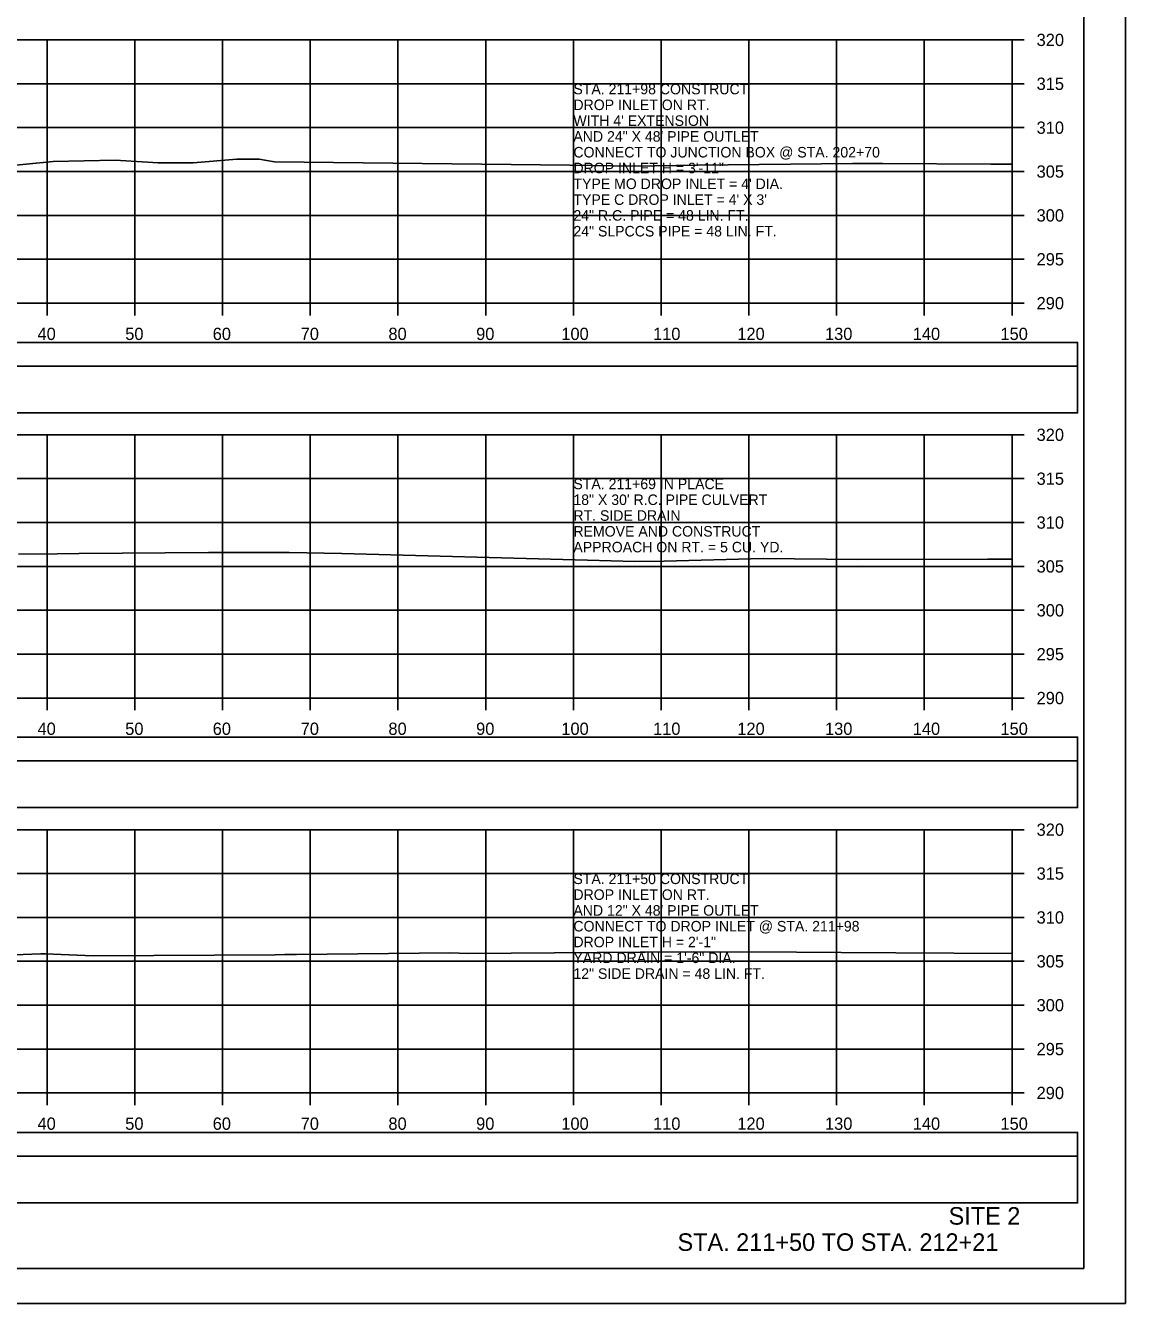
# Model space of a CAD drawing. Extents: x 1370538 to 1372872, y 376220 to 381127.
# Drawn here: x 1370746.2 to 1370871.5, y 379481.3 to 379626.9 of the extents above; entities that cross this region are included whole.
import ezdxf

# ---------------------------------------------------------------- set-up
doc = ezdxf.new("R2010")
doc.units = 0
for name, color, linetype in [('R_Border Notes', 7, 'Continuous'), ('R_Border PE', 7, 'Continuous'), ('R_Border Prem', 7, 'Continuous'), ('R_Dimension', 7, 'Continuous'), ('R_Grid', 7, 'Continuous'), ('R_No Plot', 7, 'Continuous'), ('R_Proposed Road', 7, 'Continuous'), ('R_Water Annot', 7, 'Continuous'), ('T_Detection Zones', 7, 'Continuous')]:
    doc.layers.add(name, color=color, linetype=linetype)

msp = doc.modelspace()

# ---------------------------------------------------------------- linework, layer by layer
at = {"layer": 'R_Border Notes'}
for q in [(1370866.79, 379690.75), (1370550.61, 379485.29)]:
    msp.add_line((1370866.79, 379485.29), q, dxfattribs=at)
at = {"layer": 'R_Border Prem'}
for p, q in [((1370858.61, 379595.29), (1370858.61, 379625.29)), ((1370860.01, 379625.29), (1370858.61, 379625.29)), ((1370860.01, 379620.29), (1370858.61, 379620.29)), ((1370860.01, 379615.29), (1370858.61, 379615.29)), ((1370860.01, 379610.29), (1370858.61, 379610.29)), ((1370860.01, 379605.29), (1370858.61, 379605.29)), ((1370860.01, 379600.29), (1370858.61, 379600.29)), ((1370558.61, 379595.29), (1370858.61, 379595.29)), ((1370748.61, 379593.89), (1370748.61, 379595.29)), ((1370758.61, 379593.89), (1370758.61, 379595.29)), ((1370768.61, 379593.89), (1370768.61, 379595.29)), ((1370778.61, 379593.89), (1370778.61, 379595.29)), ((1370788.61, 379593.89), (1370788.61, 379595.29)), ((1370798.61, 379593.89), (1370798.61, 379595.29)), ((1370808.61, 379593.89), (1370808.61, 379595.29)), ((1370818.61, 379593.89), (1370818.61, 379595.29)), ((1370828.61, 379593.89), (1370828.61, 379595.29)), ((1370838.61, 379593.89), (1370838.61, 379595.29)), ((1370848.61, 379593.89), (1370848.61, 379595.29)), ((1370858.61, 379593.89), (1370858.61, 379595.29)), ((1370860.01, 379595.29), (1370858.61, 379595.29)), ((1370858.61, 379550.29), (1370858.61, 379580.29)), ((1370860.01, 379580.29), (1370858.61, 379580.29)), ((1370860.01, 379575.29), (1370858.61, 379575.29)), ((1370860.01, 379570.29), (1370858.61, 379570.29)), ((1370860.01, 379565.29), (1370858.61, 379565.29)), ((1370860.01, 379560.29), (1370858.61, 379560.29)), ((1370860.01, 379555.29), (1370858.61, 379555.29)), ((1370558.61, 379550.29), (1370858.61, 379550.29)), ((1370748.61, 379548.89), (1370748.61, 379550.29)), ((1370758.61, 379548.89), (1370758.61, 379550.29)), ((1370768.61, 379548.89), (1370768.61, 379550.29)), ((1370778.61, 379548.89), (1370778.61, 379550.29)), ((1370788.61, 379548.89), (1370788.61, 379550.29)), ((1370798.61, 379548.89), (1370798.61, 379550.29)), ((1370808.61, 379548.89), (1370808.61, 379550.29)), ((1370818.61, 379548.89), (1370818.61, 379550.29)), ((1370828.61, 379548.89), (1370828.61, 379550.29)), ((1370838.61, 379548.89), (1370838.61, 379550.29)), ((1370848.61, 379548.89), (1370848.61, 379550.29)), ((1370858.61, 379548.89), (1370858.61, 379550.29)), ((1370860.01, 379550.29), (1370858.61, 379550.29)), ((1370858.61, 379505.29), (1370858.61, 379535.29)), ((1370860.01, 379535.29), (1370858.61, 379535.29)), ((1370860.01, 379530.29), (1370858.61, 379530.29)), ((1370860.01, 379525.29), (1370858.61, 379525.29)), ((1370860.01, 379520.29), (1370858.61, 379520.29)), ((1370860.01, 379515.29), (1370858.61, 379515.29)), ((1370860.01, 379510.29), (1370858.61, 379510.29)), ((1370558.61, 379505.29), (1370858.61, 379505.29)), ((1370748.61, 379503.89), (1370748.61, 379505.29)), ((1370758.61, 379503.89), (1370758.61, 379505.29)), ((1370768.61, 379503.89), (1370768.61, 379505.29)), ((1370778.61, 379503.89), (1370778.61, 379505.29)), ((1370788.61, 379503.89), (1370788.61, 379505.29)), ((1370798.61, 379503.89), (1370798.61, 379505.29)), ((1370808.61, 379503.89), (1370808.61, 379505.29)), ((1370818.61, 379503.89), (1370818.61, 379505.29)), ((1370828.61, 379503.89), (1370828.61, 379505.29)), ((1370838.61, 379503.89), (1370838.61, 379505.29)), ((1370848.61, 379503.89), (1370848.61, 379505.29)), ((1370858.61, 379503.89), (1370858.61, 379505.29)), ((1370860.01, 379505.29), (1370858.61, 379505.29))]:
    msp.add_line(p, q, dxfattribs=at)
at = {"layer": 'R_Dimension'}
for points in [[(1370733.88, 379609.92), (1370749.32, 379611.44), (1370756.37, 379611.59), (1370761.27, 379611.27), (1370763.39, 379611.28), (1370765.28, 379611.29), (1370770.24, 379611.69), (1370772.78, 379611.71), (1370774.53, 379611.4), (1370808.25, 379611.01), (1370815.49, 379610.9), (1370822.72, 379611), (1370840.43, 379611.2), (1370843.86, 379611.2), (1370856.21, 379611.13), (1370858.61, 379611.13)], [(1370745.34, 379566.67), (1370749.77, 379566.74), (1370752.24, 379566.75), (1370767.03, 379566.89), (1370776.2, 379566.86), (1370782.22, 379566.77), (1370810.21, 379566.01), (1370815.62, 379565.84), (1370818.95, 379565.88), (1370830.25, 379566.18), (1370840.99, 379566.09), (1370855.83, 379566.11), (1370858.61, 379566.11)], [(1370740.77, 379520.89), (1370747.9, 379521.14), (1370748.44, 379521.14), (1370750.21, 379521.05), (1370753.88, 379520.9), (1370774.63, 379521.04), (1370775.73, 379521.05), (1370775.78, 379521.05), (1370777.04, 379521.06), (1370794.51, 379521.24), (1370795.6, 379521.22), (1370796.62, 379521.19), (1370816.21, 379521.33), (1370816.79, 379521.35), (1370822.34, 379521.37), (1370834.04, 379521.34), (1370839.12, 379521.3), (1370845.35, 379521.27), (1370858.61, 379521.19)]]:
    msp.add_lwpolyline(points, dxfattribs=at)
at = {"layer": 'R_Grid'}
for p, q in [((1370558.61, 379625.29), (1370858.61, 379625.29)), ((1370558.61, 379625.29), (1370858.61, 379625.29)), ((1370748.61, 379595.29), (1370748.61, 379625.29)), ((1370748.61, 379595.29), (1370748.61, 379625.29)), ((1370758.61, 379595.29), (1370758.61, 379625.29)), ((1370758.61, 379595.29), (1370758.61, 379625.29)), ((1370768.61, 379595.29), (1370768.61, 379625.29)), ((1370768.61, 379595.29), (1370768.61, 379625.29)), ((1370778.61, 379595.29), (1370778.61, 379625.29)), ((1370778.61, 379595.29), (1370778.61, 379625.29)), ((1370788.61, 379595.29), (1370788.61, 379625.29)), ((1370788.61, 379595.29), (1370788.61, 379625.29)), ((1370798.61, 379595.29), (1370798.61, 379625.29)), ((1370798.61, 379595.29), (1370798.61, 379625.29)), ((1370808.61, 379595.29), (1370808.61, 379625.29)), ((1370808.61, 379595.29), (1370808.61, 379625.29)), ((1370818.61, 379595.29), (1370818.61, 379625.29)), ((1370818.61, 379595.29), (1370818.61, 379625.29)), ((1370828.61, 379595.29), (1370828.61, 379625.29)), ((1370828.61, 379595.29), (1370828.61, 379625.29)), ((1370838.61, 379595.29), (1370838.61, 379625.29)), ((1370838.61, 379595.29), (1370838.61, 379625.29)), ((1370848.61, 379595.29), (1370848.61, 379625.29)), ((1370848.61, 379595.29), (1370848.61, 379625.29)), ((1370858.61, 379595.29), (1370858.61, 379625.29)), ((1370858.61, 379595.29), (1370858.61, 379625.29)), ((1370558.61, 379620.29), (1370858.61, 379620.29)), ((1370558.61, 379620.29), (1370858.61, 379620.29)), ((1370558.61, 379615.29), (1370858.61, 379615.29)), ((1370558.61, 379615.29), (1370858.61, 379615.29)), ((1370558.61, 379610.29), (1370858.61, 379610.29)), ((1370558.61, 379610.29), (1370858.61, 379610.29)), ((1370558.61, 379605.29), (1370858.61, 379605.29)), ((1370558.61, 379605.29), (1370858.61, 379605.29)), ((1370558.61, 379600.29), (1370858.61, 379600.29)), ((1370558.61, 379600.29), (1370858.61, 379600.29)), ((1370558.61, 379595.29), (1370858.61, 379595.29)), ((1370558.61, 379595.29), (1370858.61, 379595.29)), ((1370558.61, 379580.29), (1370858.61, 379580.29)), ((1370558.61, 379580.29), (1370858.61, 379580.29)), ((1370748.61, 379550.29), (1370748.61, 379580.29)), ((1370748.61, 379550.29), (1370748.61, 379580.29)), ((1370758.61, 379550.29), (1370758.61, 379580.29)), ((1370758.61, 379550.29), (1370758.61, 379580.29)), ((1370768.61, 379550.29), (1370768.61, 379580.29)), ((1370768.61, 379550.29), (1370768.61, 379580.29)), ((1370778.61, 379550.29), (1370778.61, 379580.29)), ((1370778.61, 379550.29), (1370778.61, 379580.29)), ((1370788.61, 379550.29), (1370788.61, 379580.29)), ((1370788.61, 379550.29), (1370788.61, 379580.29)), ((1370798.61, 379550.29), (1370798.61, 379580.29)), ((1370798.61, 379550.29), (1370798.61, 379580.29)), ((1370808.61, 379550.29), (1370808.61, 379580.29)), ((1370808.61, 379550.29), (1370808.61, 379580.29)), ((1370818.61, 379550.29), (1370818.61, 379580.29)), ((1370818.61, 379550.29), (1370818.61, 379580.29)), ((1370828.61, 379550.29), (1370828.61, 379580.29)), ((1370828.61, 379550.29), (1370828.61, 379580.29)), ((1370838.61, 379550.29), (1370838.61, 379580.29)), ((1370838.61, 379550.29), (1370838.61, 379580.29)), ((1370848.61, 379550.29), (1370848.61, 379580.29)), ((1370848.61, 379550.29), (1370848.61, 379580.29)), ((1370858.61, 379550.29), (1370858.61, 379580.29)), ((1370858.61, 379550.29), (1370858.61, 379580.29)), ((1370558.61, 379575.29), (1370858.61, 379575.29)), ((1370558.61, 379575.29), (1370858.61, 379575.29)), ((1370558.61, 379570.29), (1370858.61, 379570.29)), ((1370558.61, 379570.29), (1370858.61, 379570.29)), ((1370558.61, 379565.29), (1370858.61, 379565.29)), ((1370558.61, 379565.29), (1370858.61, 379565.29)), ((1370558.61, 379560.29), (1370858.61, 379560.29)), ((1370558.61, 379560.29), (1370858.61, 379560.29)), ((1370558.61, 379555.29), (1370858.61, 379555.29)), ((1370558.61, 379555.29), (1370858.61, 379555.29)), ((1370558.61, 379550.29), (1370858.61, 379550.29)), ((1370558.61, 379550.29), (1370858.61, 379550.29)), ((1370558.61, 379535.29), (1370858.61, 379535.29)), ((1370558.61, 379535.29), (1370858.61, 379535.29)), ((1370748.61, 379505.29), (1370748.61, 379535.29)), ((1370748.61, 379505.29), (1370748.61, 379535.29)), ((1370758.61, 379505.29), (1370758.61, 379535.29)), ((1370758.61, 379505.29), (1370758.61, 379535.29)), ((1370768.61, 379505.29), (1370768.61, 379535.29)), ((1370768.61, 379505.29), (1370768.61, 379535.29)), ((1370778.61, 379505.29), (1370778.61, 379535.29)), ((1370778.61, 379505.29), (1370778.61, 379535.29)), ((1370788.61, 379505.29), (1370788.61, 379535.29)), ((1370788.61, 379505.29), (1370788.61, 379535.29)), ((1370798.61, 379505.29), (1370798.61, 379535.29)), ((1370798.61, 379505.29), (1370798.61, 379535.29)), ((1370808.61, 379505.29), (1370808.61, 379535.29)), ((1370808.61, 379505.29), (1370808.61, 379535.29)), ((1370818.61, 379505.29), (1370818.61, 379535.29)), ((1370818.61, 379505.29), (1370818.61, 379535.29)), ((1370828.61, 379505.29), (1370828.61, 379535.29)), ((1370828.61, 379505.29), (1370828.61, 379535.29)), ((1370838.61, 379505.29), (1370838.61, 379535.29)), ((1370838.61, 379505.29), (1370838.61, 379535.29)), ((1370848.61, 379505.29), (1370848.61, 379535.29)), ((1370848.61, 379505.29), (1370848.61, 379535.29)), ((1370858.61, 379505.29), (1370858.61, 379535.29)), ((1370858.61, 379505.29), (1370858.61, 379535.29)), ((1370558.61, 379530.29), (1370858.61, 379530.29)), ((1370558.61, 379530.29), (1370858.61, 379530.29)), ((1370558.61, 379525.29), (1370858.61, 379525.29)), ((1370558.61, 379525.29), (1370858.61, 379525.29)), ((1370558.61, 379520.29), (1370858.61, 379520.29)), ((1370558.61, 379520.29), (1370858.61, 379520.29)), ((1370558.61, 379515.29), (1370858.61, 379515.29)), ((1370558.61, 379515.29), (1370858.61, 379515.29)), ((1370558.61, 379510.29), (1370858.61, 379510.29)), ((1370558.61, 379510.29), (1370858.61, 379510.29)), ((1370558.61, 379505.29), (1370858.61, 379505.29)), ((1370558.61, 379505.29), (1370858.61, 379505.29))]:
    msp.add_line(p, q, dxfattribs=at)
at = {"layer": 'R_No Plot'}
msp.add_line((1370538.21, 379481.31), (1370871.54, 379481.31), dxfattribs=at)
for points in [[(1370538.2, 379694.64), (1370871.54, 379694.64), (1370871.54, 379481.3), (1370538.2, 379481.3)], [(1370784.53, 379690.75), (1370784.53, 379680.87), (1370820.26, 379680.87), (1370820.26, 379677.95), (1370843.46, 379677.95), (1370843.46, 379653.61), (1370866.79, 379653.61), (1370866.79, 379485.29), (1370550.61, 379485.29), (1370550.61, 379690.75)]]:
    msp.add_lwpolyline(points, close=True, dxfattribs=at)
at = {"layer": 'T_Detection Zones'}
for points in [[(1370550.96, 379588.11), (1370866.09, 379588.11), (1370866.09, 379590.82), (1370550.96, 379590.82)], [(1370550.96, 379582.79), (1370866.09, 379582.79), (1370866.09, 379588.11), (1370550.96, 379588.11)], [(1370550.96, 379543.14), (1370866.09, 379543.14), (1370866.09, 379545.84), (1370550.96, 379545.84)], [(1370550.96, 379537.81), (1370866.09, 379537.81), (1370866.09, 379543.14), (1370550.96, 379543.14)], [(1370550.96, 379498.08), (1370866.09, 379498.08), (1370866.09, 379500.79), (1370550.96, 379500.79)], [(1370550.96, 379492.76), (1370866.09, 379492.76), (1370866.09, 379498.08), (1370550.96, 379498.08)]]:
    msp.add_lwpolyline(points, close=True, dxfattribs=at)

# ---------------------------------------------------------------- texts
at = {"layer": 'R_Border PE'}
for s, p in [('320', (1370861.41, 379624.59)), ('315', (1370861.41, 379619.59)), ('310', (1370861.41, 379614.59)), ('305', (1370861.41, 379609.59)), ('300', (1370861.41, 379604.59)), ('295', (1370861.41, 379599.59)), ('290', (1370861.41, 379594.59)), ('40', (1370747.52, 379591.09)), ('50', (1370757.52, 379591.09)), ('60', (1370767.49, 379591.09)), ('70', (1370777.52, 379591.09)), ('80', (1370787.52, 379591.09)), ('90', (1370797.52, 379591.09)), ('100', (1370807.23, 379591.09)), ('110', (1370817.69, 379591.09)), ('120', (1370827.29, 379591.09)), ('130', (1370837.29, 379591.09)), ('140', (1370847.29, 379591.09)), ('150', (1370857.29, 379591.09)), ('320', (1370861.41, 379579.59)), ('315', (1370861.41, 379574.59)), ('310', (1370861.41, 379569.59)), ('305', (1370861.41, 379564.59)), ('300', (1370861.41, 379559.59)), ('295', (1370861.41, 379554.59)), ('290', (1370861.41, 379549.59)), ('40', (1370747.52, 379546.09)), ('50', (1370757.52, 379546.09)), ('60', (1370767.49, 379546.09)), ('70', (1370777.52, 379546.09)), ('80', (1370787.52, 379546.09)), ('90', (1370797.52, 379546.09)), ('100', (1370807.23, 379546.09)), ('110', (1370817.69, 379546.09)), ('120', (1370827.29, 379546.09)), ('130', (1370837.29, 379546.09)), ('140', (1370847.29, 379546.09)), ('150', (1370857.29, 379546.09)), ('320', (1370861.41, 379534.59)), ('315', (1370861.41, 379529.59)), ('310', (1370861.41, 379524.59)), ('305', (1370861.41, 379519.59)), ('300', (1370861.41, 379514.59)), ('295', (1370861.41, 379509.59)), ('290', (1370861.41, 379504.59)), ('40', (1370747.52, 379501.09)), ('50', (1370757.52, 379501.09)), ('60', (1370767.49, 379501.09)), ('70', (1370777.52, 379501.09)), ('80', (1370787.52, 379501.09)), ('90', (1370797.52, 379501.09)), ('100', (1370807.23, 379501.09)), ('110', (1370817.69, 379501.09)), ('120', (1370827.29, 379501.09)), ('130', (1370837.29, 379501.09)), ('140', (1370847.29, 379501.09)), ('150', (1370857.29, 379501.09))]:
    msp.add_text(s, height=1.4, dxfattribs=at).set_placement(p)
at = {"layer": 'R_Proposed Road'}
for s, p in [('SITE 2', (1370851.38, 379490.28)), ('STA. 211+50 TO STA. 212+21', (1370820.48, 379487.29))]:
    msp.add_text(s, height=2, dxfattribs=at).set_placement(p)
at = {"layer": 'R_Water Annot'}
for s, p in [('STA. 211+98 CONSTRUCT', (1370808.61, 379619.09)), ('DROP INLET ON RT.', (1370808.61, 379617.29)), ("WITH 4' EXTENSION", (1370808.61, 379615.49)), ('AND 24" X 48\' PIPE OUTLET', (1370808.61, 379613.69)), ('CONNECT TO JUNCTION BOX @ STA. 202+70', (1370808.61, 379611.89)), ('DROP INLET H = 3\'-11"', (1370808.61, 379610.09)), ("TYPE MO DROP INLET = 4' DIA.", (1370808.61, 379608.29)), ("TYPE C DROP INLET = 4' X 3'", (1370808.61, 379606.49)), ('24" R.C. PIPE = 48 LIN. FT.', (1370808.61, 379604.69)), ('24" SLPCCS PIPE = 48 LIN. FT.', (1370808.61, 379602.89)), ('STA. 211+69 IN PLACE', (1370808.61, 379574.09)), ('18" X 30\' R.C. PIPE CULVERT', (1370808.61, 379572.29)), ('RT. SIDE DRAIN', (1370808.61, 379570.49)), ('REMOVE AND CONSTRUCT', (1370808.61, 379568.69)), ('APPROACH ON RT. = 5 CU. YD.', (1370808.61, 379566.89)), ('STA. 211+50 CONSTRUCT', (1370808.61, 379529.09)), ('DROP INLET ON RT.', (1370808.61, 379527.29)), ('AND 12" X 48\' PIPE OUTLET', (1370808.61, 379525.49)), ('CONNECT TO DROP INLET @ STA. 211+98', (1370808.61, 379523.69)), ('DROP INLET H = 2\'-1"', (1370808.61, 379521.89)), ('YARD DRAIN = 1\'-6" DIA.', (1370808.61, 379520.09)), ('12" SIDE DRAIN = 48 LIN. FT.', (1370808.61, 379518.29))]:
    msp.add_text(s, height=1.2, dxfattribs=at).set_placement(p)

doc.saveas('drawing.dxf')
